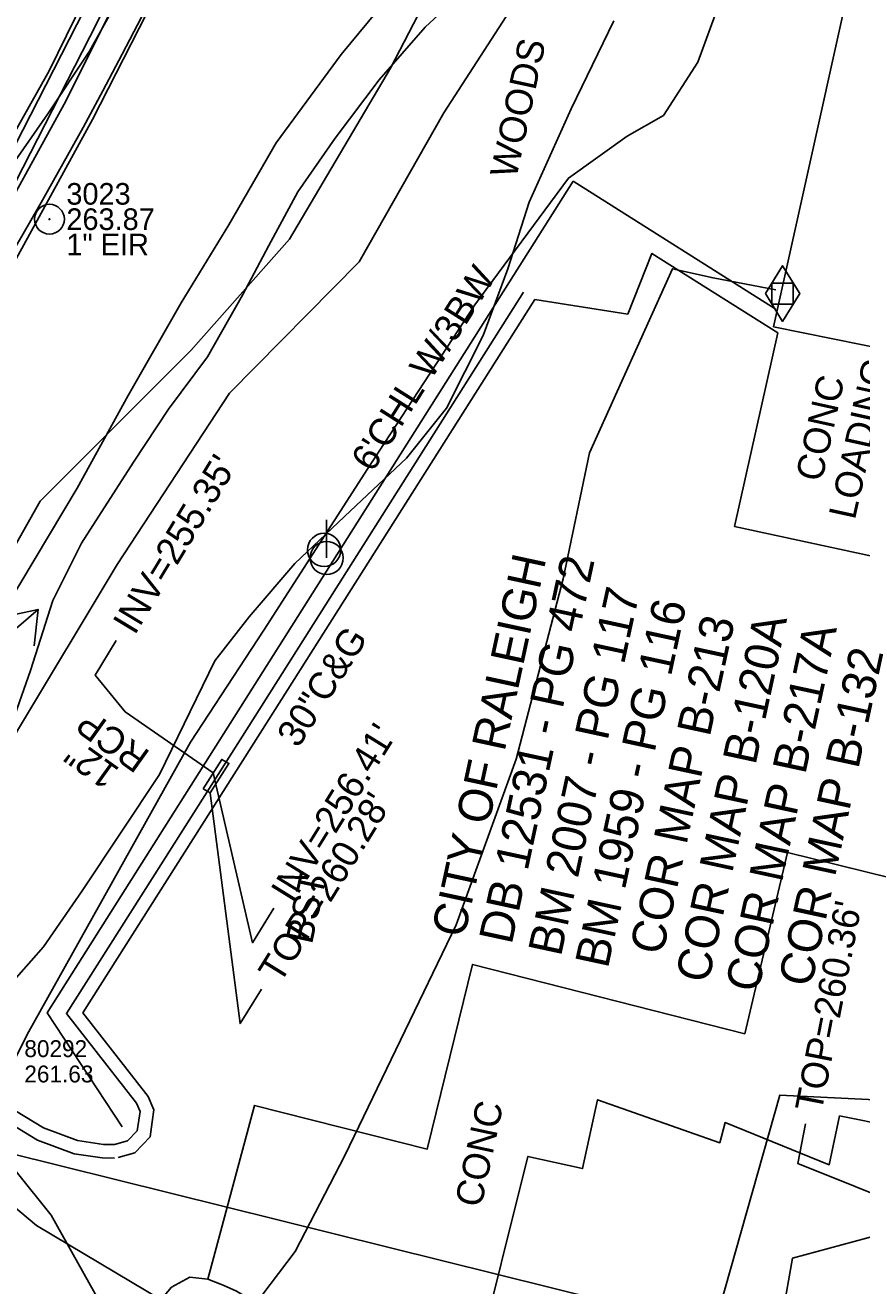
# Model space of a CAD drawing. Extents: x 2100323 to 2109811, y 740376 to 749755.
# Drawn here: x 2105761.6 to 2105885.5, y 743244.5 to 743431.1 of the extents above; entities that cross this region are included whole.
import ezdxf

# ---------------------------------------------------------------- set-up
doc = ezdxf.new("R2010")
doc.units = 0
for name, color, linetype in [('Exist Building', 7, 'Continuous'), ('Exist Building Text', 7, 'Continuous'), ('Exist Hydro Jurisdictional Stream or Body of Water', 7, 'Continuous'), ('Exist Hydro Stream or Body of Water', 7, 'Continuous'), ('Exist Other Culture Fence Line', 7, 'Continuous'), ('Exist Other Culture Fence Line Text', 7, 'Continuous'), ('Exist Property Deed Book Text', 7, 'Continuous'), ('Exist Property Iron Pin CELL', 7, 'Continuous'), ('Exist Property Iron Pin Cogo Comment', 7, 'Continuous'), ('Exist Property Iron Pin Cogo Elevation', 7, 'Continuous'), ('Exist Property Iron Pin Cogo Number', 7, 'Continuous'), ('Exist Property Owner Text', 7, 'Continuous'), ('Exist Right of Way Line', 7, 'Continuous'), ('Exist Roads Change in Surface', 7, 'Continuous'), ('Exist Roads Curbs', 7, 'Continuous'), ('Exist Roads EOP', 7, 'Continuous'), ('Exist Roads EOP Other', 7, 'Continuous'), ('Exist Roads EOP Other Text', 7, 'Continuous'), ('Exist Roads Soil Text', 7, 'Continuous'), ('Exist Structure Minor Catch Basin', 7, 'Continuous'), ('Exist Structure Minor Drop Inlet Leader', 7, 'Continuous'), ('Exist Structure Minor Drop Inlet Top Elevation', 7, 'Continuous'), ('Exist Structure Minor Pipes RCP 12 Inch', 7, 'Continuous'), ('Exist Structure Minor Pipes RCP 12 Inch Invert', 7, 'Continuous'), ('Exist Structure Minor Pipes RCP 12 Inch Leader', 7, 'Continuous'), ('Exist Structure Minor Pipes RCP 12 Inch Text', 7, 'Continuous'), ('Exist Survey Centerline', 7, 'Continuous'), ('Exist Utilities Gas Meter CELL', 7, 'Continuous'), ('Exist Utilities Gas UG Line SUE LOS B', 7, 'Continuous'), ('Exist Utilities Gas Valve Cogo Elevation', 7, 'Continuous'), ('Exist Utilities Gas Valve Cogo Number', 7, 'Continuous'), ('Exist Utilities Other Pole CELL', 7, 'Continuous'), ('Exist Utilities Power Pole CELL', 7, 'Continuous'), ('Exist Utilities TV UG Cable SUE LOS C', 7, 'Continuous'), ('Exist Utilities Water UG Line SUE LOS B', 7, 'Continuous'), ('Exist Vegetation Woods Line', 7, 'Continuous'), ('Exist Vegetation Woods Line Text', 7, 'Continuous')]:
    doc.layers.add(name, color=color, linetype=linetype)

msp = doc.modelspace()

# ---------------------------------------------------------------- linework, layer by layer
at = {"layer": 'Exist Building'}
msp.add_lwpolyline([(2105872.42, 743386.43), (2105919.43, 743598.14), (2106037.31, 743572.73), (2106025.07, 743517.75), (2105946.14, 743535.32), (2105911.96, 743378.44)], close=True, dxfattribs=at)
msp.add_lwpolyline([(2105902.25, 743379.44), (2105895.91, 743350.56), (2105866.65, 743356.9), (2105873.06, 743385.57)], dxfattribs=at)
at = {"layer": 'Exist Hydro Jurisdictional Stream or Body of Water'}
for points in [[(2105733.68, 743312), (2105736.4, 743313.02), (2105738.91, 743315.78), (2105748.92, 743334.23), (2105763.85, 743360.64), (2105786.14, 743382.97), (2105800.75, 743399.41), (2105815.72, 743424.73), (2105829.32, 743451.03)], [(2105754.48, 743301.36), (2105760.36, 743326.47), (2105775.24, 743351.26), (2105791.89, 743376.65), (2105811.07, 743396.06), (2105823.6, 743418.1), (2105842.5, 743447.39)]]:
    msp.add_lwpolyline(points, dxfattribs=at)
at = {"layer": 'Exist Hydro Stream or Body of Water'}
for points in [[(2105751.85, 743328.51), (2105753.83, 743329.69), (2105756.58, 743331.52), (2105758.13, 743333.66), (2105758.32, 743335.31), (2105757.91, 743338.44), (2105758.92, 743340.63), (2105763.55, 743344.63)], [(2105757.75, 743343.38), (2105763.55, 743344.63), (2105762.96, 743339.24)]]:
    msp.add_lwpolyline(points, dxfattribs=at)
at = {"layer": 'Exist Other Culture Fence Line'}
msp.add_line((2105872.65, 743389.12), (2105842.76, 743408.01), dxfattribs=at)
msp.add_lwpolyline([(2105776.01, 743268.07), (2105764.92, 743284.9), (2105842.76, 743408.01)], dxfattribs=at)
at = {"layer": 'Exist Property Iron Pin CELL'}
for radius in [2.2, 0.0707]:
    msp.add_circle((2105765.24, 743402.38), radius, dxfattribs=at)
at = {"layer": 'Exist Right of Way Line'}
for radius in [655.05, 715.05]:
    msp.add_arc((2105142.63, 743758.68), radius, 318.49187, 350.14936, dxfattribs=at)
at = {"layer": 'Exist Roads Change in Surface'}
msp.add_lwpolyline([(2105939.32, 743204.04), (2105914.25, 743208.31), (2105907.07, 743209.3), (2105888.4, 743211.91), (2105892.08, 743226.8), (2105895.27, 743246.36), (2105896.37, 743253.03), (2105887.36, 743255.01), (2105890.02, 743268.1), (2105882.17, 743269.66)], dxfattribs=at)
at = {"layer": 'Exist Roads Curbs'}
for points in [[(2105792.5, 743479.6), (2105785.07, 743463.69), (2105772.7, 743437.89), (2105759.05, 743411.12), (2105745.45, 743387.74)], [(2105774.88, 743265.43), (2105776.81, 743265.98), (2105778.23, 743267.48), (2105778.47, 743269.06), (2105778.64, 743270.3), (2105778.1, 743271.53), (2105767.75, 743284.82), (2105794.75, 743327.37), (2105835.41, 743391.56)], [(2105708.69, 743320.09), (2105710.54, 743316.43), (2105714.22, 743311.94), (2105722.81, 743302.29), (2105736.89, 743288.46), (2105747.77, 743278.63), (2105757.41, 743272.11), (2105764.37, 743267.9), (2105769.38, 743266.02), (2105773.22, 743265.45), (2105774.88, 743265.43)]]:
    msp.add_lwpolyline(points, dxfattribs=at)
at = {"layer": 'Exist Roads EOP'}
for points in [[(2105708.75, 743319.01), (2105707.5, 743330.32), (2105710.59, 743338.1), (2105728.64, 743363.32), (2105744.69, 743387.84), (2105765.19, 743424.35), (2105784.52, 743463.82), (2105800.51, 743500.27), (2105814.64, 743538.96), (2105826.93, 743580.4), (2105835.63, 743622.15), (2105842.39, 743662.23), (2105850.02, 743705.68), (2105856.95, 743746.61), (2105863.59, 743784.03), (2105869.91, 743823.04), (2105879.9, 743871.13), (2105891.92, 743910.15), (2105905.69, 743949.42), (2105919.75, 743989.48), (2105933.2, 744028.4)], [(2105707.96, 743317.1), (2105708.85, 743315.33), (2105712.7, 743310.64), (2105721.36, 743300.91), (2105735.52, 743287), (2105746.54, 743277.05), (2105756.33, 743270.42), (2105763.49, 743266.09), (2105768.87, 743264.07), (2105773.06, 743263.45), (2105774.86, 743263.43)]]:
    msp.add_lwpolyline(points, dxfattribs=at)
at = {"layer": 'Exist Roads EOP Other'}
msp.add_line((2105850.86, 743388.34), (2105837.1, 743390.49), dxfattribs=at)
for points in [[(2105778.66, 743441.9), (2105767.4, 743419.41), (2105755.38, 743397.62), (2105739.63, 743372.21), (2105725.58, 743351.31), (2105707.79, 743327.23)], [(2105709.1, 743320.94), (2105729.63, 743348.39), (2105743.79, 743369.53), (2105759.49, 743395), (2105771.61, 743417.11), (2105783.11, 743439.7)], [(2105873.06, 743385.57), (2105854.42, 743397.32), (2105850.86, 743388.34)], [(2105775.43, 743263.5), (2105777.88, 743264.2), (2105780.12, 743266.56), (2105780.45, 743268.78), (2105780.69, 743270.59), (2105779.84, 743272.56), (2105770.2, 743284.94), (2105796.44, 743326.3), (2105837.1, 743390.49)], [(2105788.68, 743245.53), (2105795.59, 743271.22), (2105821.17, 743264.75), (2105827.87, 743292.1), (2105868.15, 743281.83), (2105874.47, 743308.64), (2105889.66, 743304.89)], [(2105882.17, 743269.66), (2105880.66, 743262.44), (2105865.24, 743268.67), (2105864.45, 743265.69), (2105846.37, 743272.06), (2105844.16, 743261.88), (2105836.07, 743263.68), (2105828.2, 743232.18), (2105805.18, 743236.86)], [(2105861.23, 743187.38), (2105830.98, 743205.46), (2105801.52, 743222.72), (2105783.21, 743233.23), (2105781.07, 743236.1), (2105780.73, 743239.44), (2105781.36, 743242.06), (2105783.32, 743244.32), (2105786, 743245.78), (2105788.68, 743245.53), (2105790.93, 743244.64), (2105792.93, 743243.74), (2105811.91, 743232.23), (2105835.7, 743218.57), (2105860.4, 743203.98), (2105867.07, 743200.12)]]:
    msp.add_lwpolyline(points, dxfattribs=at)
at = {"layer": 'Exist Structure Minor Catch Basin'}
msp.add_lwpolyline([(2105787.98, 743318.05), (2105789.05, 743317.46), (2105791.81, 743321.83), (2105790.74, 743322.42)], close=True, dxfattribs=at)
at = {"layer": 'Exist Structure Minor Drop Inlet Leader'}
msp.add_lwpolyline([(2105789.04, 743317.44), (2105793.45, 743283.34), (2105796.61, 743288.44)], dxfattribs=at)
at = {"layer": 'Exist Structure Minor Drop Inlet Top Elevation'}
msp.add_lwpolyline([(2105892.97, 743255.81), (2105876.02, 743262.6), (2105877.16, 743268.49)], dxfattribs=at)
at = {"layer": 'Exist Structure Minor Pipes RCP 12 Inch'}
msp.add_line((2105789.45, 743320.45), (2105776.42, 743329.48), dxfattribs=at)
at = {"layer": 'Exist Structure Minor Pipes RCP 12 Inch Leader'}
for points in [[(2105776.42, 743329.48), (2105771.99, 743334.88), (2105775.1, 743340.02)], [(2105789.45, 743320.45), (2105795.29, 743295.29), (2105798.45, 743300.39)], [(2105893.48, 743253.57), (2105875.25, 743248.63), (2105874.21, 743242.72)]]:
    msp.add_lwpolyline(points, dxfattribs=at)
at = {"layer": 'Exist Survey Centerline'}
msp.add_arc((2105142.63, 743758.68), 685.05, 318.49187, 350.14936, dxfattribs=at)
at = {"layer": 'Exist Utilities Gas Meter CELL'}
msp.add_line((2105873.75, 743391.37), (2105873.75, 743391.37), dxfattribs=at)
for points in [[(2105871.21, 743391.37), (2105873.75, 743395.48), (2105876.29, 743391.37), (2105873.75, 743387.26), (2105871.21, 743391.37)], [(2105872.18, 743392.91), (2105875.33, 743392.91), (2105875.33, 743389.8), (2105872.18, 743389.8), (2105872.18, 743392.91)]]:
    msp.add_lwpolyline(points, dxfattribs=at)
at = {"layer": 'Exist Utilities Gas UG Line SUE LOS B'}
for points in [[(2105637.76, 743237.29), (2105655.2, 743258.55), (2105663.11, 743267.38), (2105671.15, 743272.86), (2105684.15, 743289.34), (2105692.43, 743305.16), (2105701.77, 743320.11), (2105709.45, 743330.22), (2105721.09, 743346.34), (2105732.81, 743363.21), (2105746.84, 743384.78), (2105760.23, 743407.86), (2105772.32, 743431.51), (2105784.3, 743456.02), (2105794.48, 743477.08), (2105811.39, 743519.6), (2105820.13, 743544.18), (2105827.43, 743569.09), (2105834.93, 743601.88), (2105838.25, 743619.4)], [(2105856.13, 743417.74), (2105861.19, 743425.64), (2105870.56, 743451.14), (2105877, 743469.75), (2105885.35, 743500.27), (2105890.49, 743526.16), (2105899.49, 743557.31), (2105911.04, 743593.74), (2105914.15, 743601.68), (2105917.84, 743605.44), (2105922.89, 743608.57), (2105925.98, 743602.76), (2105925.9, 743596.53)], [(2105759.22, 743276.22), (2105761.93, 743281.7), (2105786.1, 743324.96), (2105796.98, 743341.57), (2105812.38, 743365.49), (2105828.22, 743389.69), (2105842.05, 743408.47), (2105850.74, 743414.65), (2105856.13, 743417.74)], [(2105781.95, 743225.34), (2105794.35, 743240.04), (2105801.6, 743249.59), (2105808.97, 743263.8), (2105825.46, 743297.93), (2105834.31, 743322.46), (2105841.28, 743349.16), (2105845.19, 743367.8), (2105857.44, 743395.04), (2105863.48, 743393.68), (2105872.76, 743391.93)], [(2105791.26, 743089.34), (2105786.92, 743093.66), (2105787.87, 743112.69), (2105787.51, 743111.84), (2105790.56, 743148.81), (2105791.22, 743168.81), (2105790.21, 743186.6), (2105788.36, 743197.89), (2105785.12, 743209.4), (2105781.3, 743224.97), (2105772.71, 743242.1), (2105765.5, 743254.96), (2105755.26, 743267.66), (2105747.24, 743277.54), (2105735.93, 743286.52), (2105722.25, 743299.68), (2105701.77, 743320.11)]]:
    msp.add_lwpolyline(points, dxfattribs=at)
at = {"layer": 'Exist Utilities Other Pole CELL'}
msp.add_circle((2105805.89, 743353.43), 2.46, dxfattribs=at)
at = {"layer": 'Exist Utilities Power Pole CELL'}
for q in [(2105806.27, 743357.87), (2105806.27, 743352.24)]:
    msp.add_line((2105806.27, 743352.24), q, dxfattribs=at)
msp.add_circle((2105806.27, 743352.24), 2.45, dxfattribs=at)
at = {"layer": 'Exist Utilities TV UG Cable SUE LOS C'}
msp.add_lwpolyline([(2105678.47, 743284.23), (2105863.6, 743238.26), (2105873.33, 743272.73), (2105930.99, 743269.91)], dxfattribs=at)
at = {"layer": 'Exist Utilities Water UG Line SUE LOS B'}
msp.add_lwpolyline([(2105692.08, 743319.46), (2105716.56, 743294.69), (2105716.55, 743294.69), (2105736.83, 743275.67), (2105763.3, 743253.47), (2105782.11, 743242.27), (2105801.64, 743233.53), (2105820.58, 743224.35), (2105837.75, 743216.06), (2105847.11, 743210.66)], dxfattribs=at)
at = {"layer": 'Exist Vegetation Woods Line'}
for points in [[(2105830.84, 743460.68), (2105824.11, 743448.25), (2105817.92, 743438.32), (2105808.42, 743426.75), (2105798.82, 743413.69), (2105791.8, 743401.56), (2105784.74, 743389.98), (2105776.91, 743376.3), (2105769.35, 743362.56), (2105758.86, 743345.07)], [(2105756.93, 743406.49), (2105765.01, 743417.95), (2105771.16, 743427.27), (2105783.88, 743450.13)], [(2105758.47, 743324.36), (2105762.44, 743335.58), (2105765.73, 743345.94), (2105769.97, 743354.44), (2105777.66, 743366.44), (2105782.86, 743374.28), (2105788.61, 743382.02), (2105793.79, 743391.15), (2105797.7, 743398.51), (2105801.98, 743406.42), (2105807.54, 743414.35), (2105814.06, 743423.02), (2105820.87, 743430.78), (2105838.4, 743447.09)], [(2105848.78, 743431.76), (2105842.47, 743418.71), (2105836.25, 743404.9), (2105833.09, 743395.03), (2105829.43, 743385.17), (2105824, 743374.39), (2105818.08, 743367), (2105809.79, 743359.22), (2105801.58, 743351.43), (2105794.82, 743343.51), (2105789.7, 743337.04), (2105781.52, 743320.21), (2105770.08, 743302.99), (2105764.37, 743294.7), (2105758.87, 743288.47)]]:
    msp.add_lwpolyline(points, dxfattribs=at)

# ---------------------------------------------------------------- texts
at = {"layer": 'Exist Building Text'}
for s, p in [('LOADING', (2105884.46, 743357.77)), ('CONC', (2105879.56, 743363.37))]:
    msp.add_text(s, height=4, rotation=77.4978, dxfattribs=at).set_placement(p)
at = {"layer": 'Exist Other Culture Fence Line Text'}
msp.add_text("6'CHL W/3BW", height=4, rotation=57.6974, dxfattribs=at).set_placement((2105813.05, 743364.77))
at = {"layer": 'Exist Property Deed Book Text'}
for s, p in [('DB 12531 - PG 472', (2105833.65, 743294.9)), ('BM 2007 - PG 117', (2105840.94, 743293.12)), ('BM 1959 - PG 116', (2105847.89, 743291.36)), ('COR MAP B-213', (2105855.99, 743293.32)), ('COR MAP B-120A', (2105862.76, 743289.15)), ('COR MAP B-217A', (2105870.13, 743287.76)), ('COR MAP B-132', (2105877.98, 743288.57))]:
    msp.add_text(s, height=5, rotation=77.8136, dxfattribs=at).set_placement(p)
at = {"layer": 'Exist Property Iron Pin Cogo Comment'}
msp.add_text('1" EIR', height=3.2, dxfattribs=at).set_placement((2105767.74, 743397.03))
at = {"layer": 'Exist Property Iron Pin Cogo Elevation'}
msp.add_text('263.87', height=3.2, dxfattribs=at).set_placement((2105767.74, 743400.78))
at = {"layer": 'Exist Property Iron Pin Cogo Number'}
msp.add_text('3023', height=3.2, dxfattribs=at).set_placement((2105767.74, 743404.53))
at = {"layer": 'Exist Property Owner Text'}
msp.add_text('CITY OF RALEIGH', height=5, rotation=77.8136, dxfattribs=at).set_placement((2105826.64, 743295.87))
at = {"layer": 'Exist Roads EOP Other Text'}
for s, rotation, p in [('30"C&G', 57.6441, (2105802.06, 743323.97)), ('CONC', 77.8136, (2105829.13, 743255.97))]:
    msp.add_text(s, height=4, rotation=rotation, dxfattribs=at).set_placement(p)
at = {"layer": 'Exist Roads Soil Text'}
msp.add_text('BST', height=4, rotation=77.8136, dxfattribs=at).set_placement((2105804.09, 743294.95))
at = {"layer": 'Exist Structure Minor Drop Inlet Top Elevation'}
for s, rotation, p in [("TOP=260.28'", 58.198, (2105799.36, 743289.08)), ("TOP=260.36'", 78.9904, (2105879.51, 743270.07))]:
    msp.add_text(s, height=4, rotation=rotation, dxfattribs=at).set_placement(p)
at = {"layer": 'Exist Structure Minor Pipes RCP 12 Inch Invert'}
for s, rotation, p in [("INV=255.35'", 58.8082, (2105777.85, 743340.69)), ("INV=256.41'", 58.1924, (2105801.21, 743301.03))]:
    msp.add_text(s, height=4, rotation=rotation, dxfattribs=at).set_placement(p)
at = {"layer": 'Exist Structure Minor Pipes RCP 12 Inch Text'}
for s, p in [('RCP', (2105780.32, 743323.47)), ('12"', (2105775.8, 743321))]:
    msp.add_text(s, height=4, rotation=144.4196, dxfattribs=at).set_placement(p)
at = {"layer": 'Exist Utilities Gas Valve Cogo Elevation'}
msp.add_text('261.63', height=2.5, dxfattribs=at).set_placement((2105761.52, 743274.62))
at = {"layer": 'Exist Utilities Gas Valve Cogo Number'}
msp.add_text('80292', height=2.5, dxfattribs=at).set_placement((2105761.52, 743278.37))
at = {"layer": 'Exist Vegetation Woods Line Text'}
msp.add_text('WOODS', height=4, rotation=77.8136, dxfattribs=at).set_placement((2105834.33, 743408.26))

doc.saveas('drawing.dxf')
